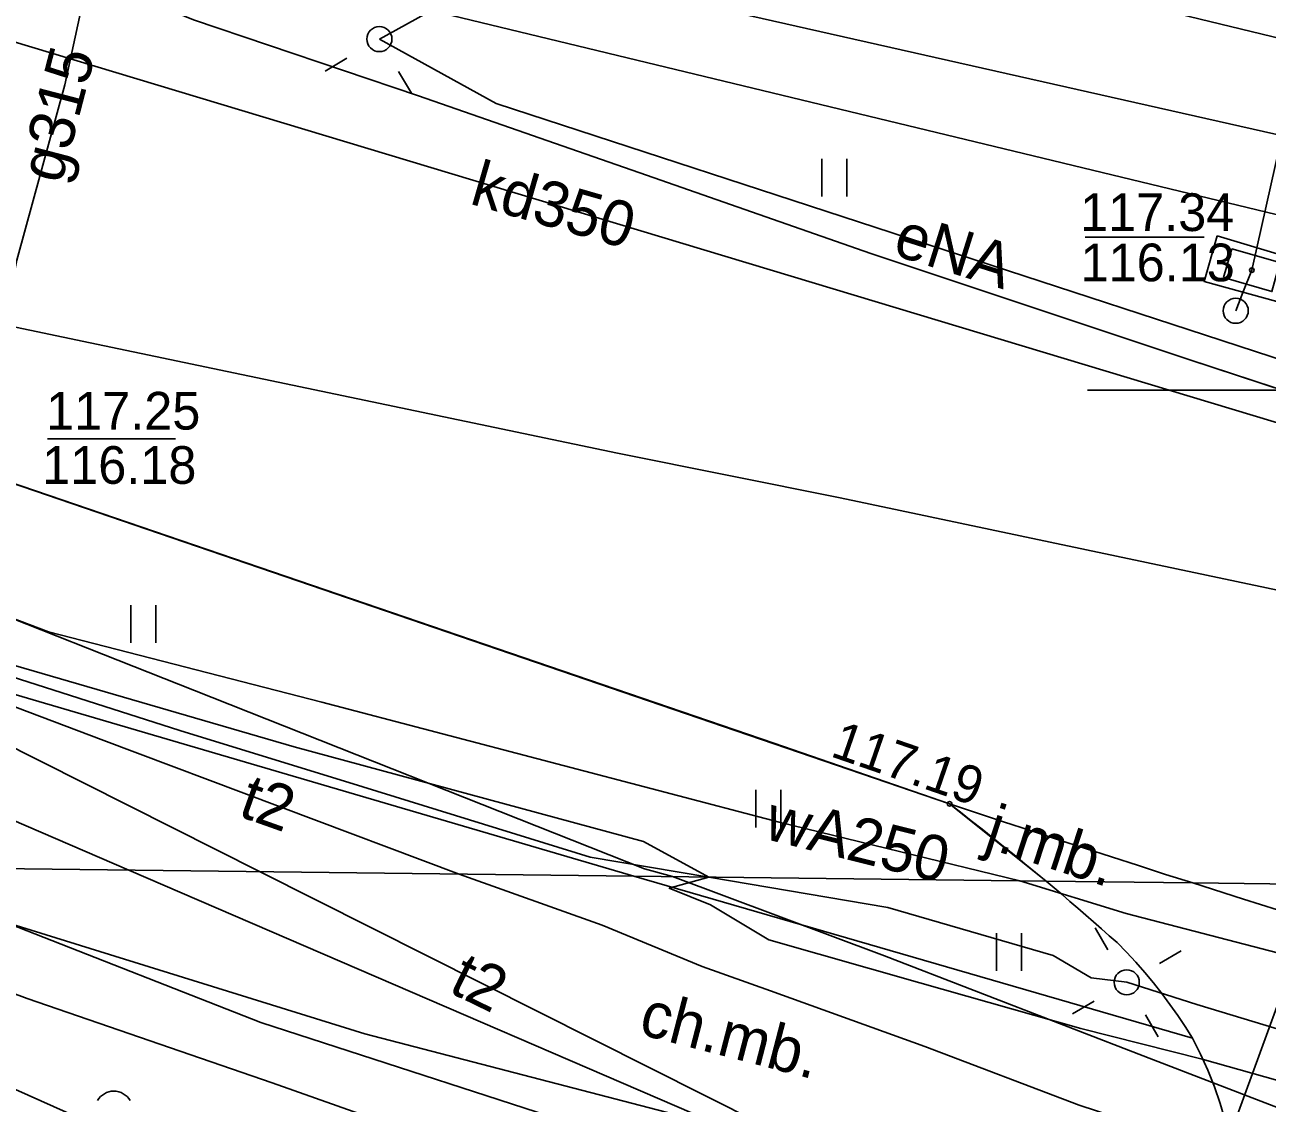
# Model space of a CAD drawing. Extents: x 6434771 to 6436222, y 5663454 to 5664782.
# Drawn here: x 6435573.87 to 6435598.58, y 5663685.82 to 5663707.27 of the extents above; entities that cross this region are included whole.
import ezdxf

# ---------------------------------------------------------------- set-up
doc = ezdxf.new("R2010")
doc.units = 0
for name, color, linetype in [('Warstwa 10', 7, 'Continuous'), ('Warstwa 11', 7, 'Continuous'), ('Warstwa 12', 7, 'Continuous'), ('Warstwa 13', 7, 'Continuous'), ('Warstwa 14', 7, 'Continuous'), ('Warstwa 2', 7, 'Continuous'), ('Warstwa 23', 7, 'Continuous'), ('Warstwa 25', 7, 'Continuous'), ('Warstwa 37', 7, 'Continuous'), ('Warstwa 4', 7, 'Continuous'), ('Warstwa 5', 7, 'Continuous'), ('Warstwa 6', 7, 'Continuous'), ('Warstwa 63', 7, 'Continuous'), ('Warstwa 7', 7, 'Continuous'), ('Warstwa 8', 7, 'Continuous'), ('Warstwa 9', 7, 'Continuous')]:
    doc.layers.add(name, color=color, linetype=linetype)

msp = doc.modelspace()

# ---------------------------------------------------------------- linework, layer by layer
at = {"layer": 'Warstwa 10'}
for points in [[(6435587.473, 5663690.314), (6435586.171, 5663691.02), (6435579.225, 5663692.908), (6435570.448, 5663695.457), (6435566.535, 5663696.635), (6435565.184, 5663697.082), (6435561.153, 5663698.73), (6435559.402, 5663699.522), (6435558.896, 5663699.07), (6435558.148, 5663699.509), (6435556.836, 5663699.956), (6435556.499, 5663701.091), (6435550.461, 5663703.607), (6435545.35, 5663705.875), (6435536.398, 5663709.906), (6435533.381, 5663711.258), (6435531.532, 5663709.638), (6435525.755, 5663712.427), (6435516.512, 5663716.864), (6435503.928, 5663722.874), (6435491.642, 5663729.15)], [(6435570.251, 5663690.522), (6435571.034, 5663690.252), (6435573.733, 5663689.32), (6435578.564, 5663687.424), (6435585.795, 5663685.075), (6435590.954, 5663683.362), (6435597.048, 5663681.405)]]:
    msp.add_lwpolyline(points, dxfattribs=at)
at = {"layer": 'Warstwa 11'}
msp.add_lwpolyline([(6435597.58, 5663703.07), (6435597.32, 5663702.16), (6435598.96, 5663701.71), (6435599.24, 5663702.57)], close=True, dxfattribs=at)
msp.add_arc((6435575.639, 5663685.681), 0.375, 30.1471, 149.8529, dxfattribs=at)
at = {"layer": 'Warstwa 12'}
for points in [[(6435276.296, 5663839.122), (6435282.733, 5663835.528), (6435283.155, 5663835.293), (6435283.578, 5663835.058), (6435339.95, 5663804.176), (6435373.154, 5663785.164), (6435373.6, 5663784.903), (6435374.09, 5663784.842), (6435381.569, 5663787.202), (6435381.966, 5663786.947), (6435382.363, 5663786.692), (6435416.468, 5663767.82), (6435452.468, 5663747.664), (6435497.181, 5663726.003), (6435502.116, 5663724.694), (6435541.028, 5663706.294), (6435541.516, 5663706.079), (6435555.51, 5663699.69), (6435571.692, 5663693.874), (6435578.552, 5663690.422)], [(6435490.42, 5663730.15), (6435500.39, 5663725.18), (6435509.58, 5663720.45), (6435510.69, 5663718.49), (6435524.73, 5663711.25), (6435526.79, 5663711.58), (6435552.4, 5663700.67), (6435552.856, 5663700.214), (6435553.47, 5663700.15), (6435575.94, 5663690.452)], [(6435500.276, 5663729.957), (6435501.42, 5663729.465), (6435510.021, 5663725.808), (6435518.895, 5663722.025), (6435524.713, 5663719.519), (6435527.728, 5663718.186), (6435533.756, 5663716.021), (6435542.116, 5663712.906), (6435545.736, 5663711.647), (6435552.335, 5663708.801), (6435560.867, 5663705.201), (6435566.797, 5663702.68), (6435568.089, 5663702.43), (6435575.171, 5663700.941), (6435585.658, 5663698.746), (6435590.084, 5663697.857), (6435599.16, 5663695.943), (6435601.73, 5663695.402), (6435603.682, 5663694.98)], [(6435495.394, 5663729.362), (6435501.979, 5663726.557), (6435508.779, 5663723.648), (6435511.938, 5663722.394), (6435518.623, 5663719.55), (6435519.2, 5663719.291), (6435519.728, 5663719.06), (6435527.291, 5663715.895), (6435534.192, 5663712.984), (6435540.017, 5663710.578), (6435549.947, 5663706.533), (6435556.707, 5663703.723), (6435557.454, 5663703.454), (6435557.886, 5663703.203), (6435559.118, 5663702.582), (6435566.284, 5663699.124), (6435573.573, 5663695.482), (6435574.339, 5663695.191), (6435579.779, 5663693.796), (6435588.874, 5663691.404), (6435593.659, 5663690.24)], [(6435587.473, 5663690.314), (6435585.112, 5663690.713), (6435580.593, 5663692.108), (6435576.949, 5663693.229), (6435570.918, 5663695.16), (6435568.633, 5663696.068), (6435562.555, 5663698.457), (6435561.19, 5663699.011), (6435551.288, 5663702.896), (6435546.214, 5663705.078), (6435538.371, 5663708.403), (6435535.816, 5663709.499), (6435532.174, 5663711.05), (6435528.653, 5663712.809), (6435522.662, 5663715.734), (6435516.629, 5663718.68), (6435512.884, 5663720.448), (6435511.788, 5663721.026), (6435512.053, 5663722.908), (6435511.336, 5663723.209), (6435504.536, 5663725.929), (6435502.592, 5663726.838), (6435498.957, 5663728.793)], [(6435579.336, 5663724.714), (6435578.797, 5663724.821), (6435578.71, 5663724.302), (6435578.014, 5663721.202), (6435577.347, 5663718.38), (6435575.918, 5663711.861), (6435574.664, 5663706.073), (6435573.711, 5663702.583), (6435572.473, 5663696.445), (6435570.636, 5663690.517)], [(6435597.95, 5663701.58), (6435598.09, 5663701.94), (6435598.27, 5663702.39), (6435598.37, 5663702.83), (6435600.97, 5663714.44)], [(6435544.629, 5663707.183), (6435545.493, 5663706.711), (6435547.953, 5663705.674), (6435557.683, 5663701.862), (6435567.517, 5663697.87), (6435577.241, 5663694.026), (6435586.194, 5663690.478), (6435586.748, 5663690.323)], [(6435544.629, 5663707.183), (6435545.408, 5663706.502), (6435550.075, 5663704.141), (6435557.279, 5663700.48), (6435561.153, 5663698.73), (6435565.731, 5663696.858), (6435570.146, 5663695.031), (6435575.385, 5663693.052), (6435582.509, 5663690.374)], [(6435580.921, 5663706.984), (6435583.246, 5663705.706), (6435599.643, 5663700.348), (6435602.861, 5663700.899), (6435609.945, 5663698.734), (6435611.151, 5663697.509), (6435613.247, 5663696.394), (6435631.62, 5663691.552), (6435634.729, 5663691.405), (6435638.014, 5663690.215), (6435640.364, 5663689.676)], [(6435566.497, 5663690.567), (6435568.791, 5663689.694), (6435572.453, 5663688.443), (6435573.913, 5663687.9), (6435578.786, 5663686.22), (6435586.768, 5663683.399), (6435588.498, 5663682.941), (6435597.245, 5663680.317), (6435598.553, 5663679.904), (6435599.53, 5663679.618)], [(6435566.497, 5663690.567), (6435568.791, 5663689.694), (6435572.453, 5663688.443), (6435573.913, 5663687.9), (6435578.786, 5663686.22), (6435586.768, 5663683.399), (6435588.498, 5663682.941), (6435597.245, 5663680.317), (6435598.553, 5663679.904), (6435599.53, 5663679.618)], [(6435575.94, 5663690.452), (6435591.03, 5663683.94), (6435592.86, 5663681.01), (6435621.4, 5663671.84), (6435631.3, 5663665.08), (6435674.111, 5663655.384)], [(6435578.552, 5663690.422), (6435595.142, 5663682.071), (6435601.341, 5663679.456), (6435610.24, 5663677.669), (6435610.739, 5663677.613), (6435611.208, 5663677.497), (6435621.073, 5663671.268), (6435630.982, 5663664.537), (6435631.461, 5663664.492), (6435631.97, 5663664.386), (6435648.339, 5663660.977), (6435668.983, 5663656.337), (6435674.109, 5663655.11)], [(6435674.159, 5663659.33), (6435612.62, 5663672.05), (6435598.59, 5663674.95), (6435564.96, 5663689.99), (6435564.46, 5663690.22)], [(6435609.758, 5663681.286), (6435607.958, 5663681.631), (6435604.786, 5663682.643), (6435603.234, 5663683.064), (6435599.675, 5663684.227), (6435596.537, 5663685.218), (6435594.839, 5663685.778), (6435591.766, 5663686.945), (6435588.697, 5663688.052), (6435587.342, 5663688.533), (6435585.354, 5663689.361), (6435582.509, 5663690.374)], [(6435587.473, 5663690.314), (6435586.684, 5663690.091), (6435587.508, 5663689.765), (6435588.664, 5663689.068), (6435591.669, 5663688.209), (6435594.87, 5663687.303), (6435597.285, 5663686.695), (6435601.493, 5663685.506), (6435608.184, 5663683.665), (6435608.223, 5663683.649), (6435608.186, 5663682.675)], [(6435609.758, 5663681.286), (6435608.254, 5663681.839), (6435604.895, 5663683.214), (6435602.008, 5663684.413), (6435600.84, 5663684.936), (6435596.318, 5663686.681), (6435590.968, 5663688.748), (6435586.748, 5663690.323)], [(6435587.473, 5663690.314), (6435591.031, 5663689.708), (6435594.319, 5663688.755), (6435595.078, 5663688.309), (6435595.783, 5663688.221), (6435597.174, 5663687.782), (6435599.868, 5663686.964), (6435602.52, 5663686.24), (6435607.284, 5663684.841), (6435609.19, 5663684.314), (6435612.156, 5663683.466), (6435612.862, 5663683.167), (6435614.29, 5663682.884), (6435617.455, 5663682.094), (6435618.744, 5663681.794), (6435620.423, 5663681.4), (6435622.577, 5663680.853), (6435628.877, 5663679.28), (6435634.922, 5663677.805), (6435644.346, 5663675.571), (6435648.846, 5663674.466), (6435649.496, 5663674.318), (6435650.909, 5663674.073), (6435654.977, 5663673.179)], [(6435593.211, 5663672.389), (6435593.515, 5663673.249), (6435594.288, 5663675.371), (6435595.117, 5663677.631), (6435596.509, 5663681.58), (6435597.827, 5663685.156), (6435599.532, 5663689.819), (6435599.822, 5663690.165)], [(6435593.659, 5663690.24), (6435595.768, 5663689.591), (6435599.47, 5663688.627), (6435602.068, 5663687.935), (6435607.981, 5663686.393), (6435613.28, 5663684.998), (6435620.571, 5663683.054), (6435621.524, 5663682.849), (6435621.858, 5663682.138)]]:
    msp.add_lwpolyline(points, dxfattribs=at)
at = {"layer": 'Warstwa 14'}
for p, q in [((6435597.323, 5663703.045), (6435594.954, 5663703.045)), ((6435574.321, 5663699.035), (6435576.866, 5663699.035))]:
    msp.add_line(p, q, dxfattribs=at)
msp.add_circle((6435598.271, 5663702.387), 0.045, dxfattribs=at)
at = {"layer": 'Warstwa 2'}
for centre in [(6435580.921, 5663706.984), (6435597.95, 5663701.58), (6435595.783, 5663688.221)]:
    msp.add_circle(centre, 0.25, dxfattribs=at)
at = {"layer": 'Warstwa 23'}
msp.add_lwpolyline([(6435580.921, 5663706.984), (6435609.53, 5663722.78), (6435618.16, 5663746.48), (6435627.003, 5663771.245), (6435668.832, 5663756.258), (6435675.302, 5663754.029)], dxfattribs=at)
at = {"layer": 'Warstwa 25'}
msp.add_circle((6435592.26, 5663691.77), 0.045, dxfattribs=at)
at = {"layer": 'Warstwa 37'}
msp.add_lwpolyline([(6435665.704, 5663689.37), (6435624.309, 5663699.314), (6435603.416, 5663704.041), (6435586.18, 5663707.93)], dxfattribs=at)
at = {"layer": 'Warstwa 4'}
for points in [[(6435580.275, 5663706.603), (6435579.845, 5663706.349)], [(6435581.302, 5663706.338), (6435581.556, 5663705.908)], [(6435595.407, 5663688.87), (6435595.156, 5663689.302)], [(6435596.432, 5663688.597), (6435596.864, 5663688.848)], [(6435595.134, 5663687.845), (6435594.702, 5663687.594)], [(6435596.159, 5663687.572), (6435596.41, 5663687.14)]]:
    msp.add_lwpolyline(points, dxfattribs=at)
msp.add_lwpolyline([(6435597.87, 5663702.81), (6435598.83, 5663702.54), (6435598.67, 5663701.96), (6435597.71, 5663702.24)], close=True, dxfattribs=at)
at = {"layer": 'Warstwa 5'}
for p, q in [((6435577.88, 5663708.54), (6435604.85, 5663702.02)), ((6435577.222, 5663707.37), (6435581.698, 5663705.853)), ((6435581.698, 5663705.853), (6435586.231, 5663704.278)), ((6435589.716, 5663703.855), (6435589.716, 5663704.605)), ((6435590.216, 5663703.855), (6435590.216, 5663704.605)), ((6435586.231, 5663704.278), (6435590.696, 5663702.716)), ((6435590.696, 5663702.716), (6435597.016, 5663700.613)), ((6435565.68, 5663700.87), (6435592.26, 5663691.77)), ((6435597.016, 5663700.613), (6435600.606, 5663699.433)), ((6435564.68, 5663696.59), (6435585.982, 5663690.332)), ((6435575.978, 5663694.976), (6435575.978, 5663695.726)), ((6435576.478, 5663694.976), (6435576.478, 5663695.726)), ((6435588.404, 5663691.302), (6435588.404, 5663692.052)), ((6435588.904, 5663691.302), (6435588.904, 5663692.052)), ((6435592.26, 5663691.77), (6435594.179, 5663690.232)), ((6435569.912, 5663690.526), (6435580.632, 5663687.196)), ((6435585.982, 5663690.332), (6435594.179, 5663690.232)), ((6435585.982, 5663690.332), (6435597.09, 5663687.11)), ((6435585.982, 5663690.332), (6435594.179, 5663690.232)), ((6435594.179, 5663690.232), (6435594.338, 5663690.099)), ((6435594.338, 5663690.099), (6435594.496, 5663689.965)), ((6435594.496, 5663689.965), (6435594.654, 5663689.83)), ((6435594.654, 5663689.83), (6435594.811, 5663689.695)), ((6435594.811, 5663689.695), (6435594.968, 5663689.559)), ((6435594.968, 5663689.559), (6435595.124, 5663689.423)), ((6435595.124, 5663689.423), (6435595.28, 5663689.286)), ((6435593.192, 5663688.451), (6435593.192, 5663689.201)), ((6435593.692, 5663688.451), (6435593.692, 5663689.201)), ((6435595.28, 5663689.286), (6435595.435, 5663689.148)), ((6435595.435, 5663689.148), (6435595.59, 5663689.01)), ((6435595.59, 5663689.01), (6435595.779, 5663688.818)), ((6435595.779, 5663688.818), (6435595.962, 5663688.621)), ((6435595.962, 5663688.621), (6435596.14, 5663688.418)), ((6435596.14, 5663688.418), (6435596.313, 5663688.211)), ((6435596.313, 5663688.211), (6435596.48, 5663687.999)), ((6435596.48, 5663687.999), (6435596.642, 5663687.783)), ((6435596.642, 5663687.783), (6435596.797, 5663687.563)), ((6435596.797, 5663687.563), (6435596.947, 5663687.339)), ((6435580.632, 5663687.196), (6435598.06, 5663682.67)), ((6435596.947, 5663687.339), (6435597.09, 5663687.11))]:
    msp.add_line(p, q, dxfattribs=at)
at = {"layer": 'Warstwa 6'}
for points in [[(6435592.26, 5663691.77), (6435588.763, 5663692.979), (6435565.676, 5663700.867), (6435554.16, 5663705.26), (6435554.69, 5663706.67), (6435536.46, 5663713.56), (6435493.73, 5663731.71), (6435491.83, 5663732.6), (6435483.3, 5663736.92), (6435474.78, 5663741.25), (6435471.29, 5663743.14), (6435458.36, 5663750), (6435430.67, 5663764.81), (6435413.07, 5663774.74), (6435404.99, 5663779.58), (6435398.517, 5663783.567), (6435394.415, 5663785.907)], [(6435600.91, 5663699.333), (6435597.016, 5663700.613), (6435590.696, 5663702.716), (6435586.231, 5663704.278), (6435581.698, 5663705.853), (6435577.222, 5663707.37), (6435576.655, 5663707.6), (6435572.625, 5663708.996), (6435570.277, 5663709.853), (6435566.514, 5663711.211), (6435563.253, 5663712.442), (6435559.236, 5663713.993), (6435555.333, 5663715.474), (6435552.284, 5663716.649), (6435551.3, 5663717.053), (6435549.951, 5663717.663), (6435546.034, 5663719.442), (6435542.279, 5663721.105), (6435537.921, 5663723.093), (6435519.37, 5663731.907)], [(6435592.26, 5663691.77), (6435592.476, 5663691.603), (6435592.692, 5663691.436), (6435592.907, 5663691.267), (6435593.121, 5663691.097), (6435593.334, 5663690.926), (6435593.547, 5663690.754), (6435593.758, 5663690.581), (6435593.969, 5663690.407), (6435594.179, 5663690.232)], [(6435592.26, 5663691.77), (6435592.796, 5663691.592), (6435593.333, 5663691.415), (6435593.869, 5663691.239), (6435594.406, 5663691.064), (6435594.943, 5663690.889), (6435595.481, 5663690.715), (6435596.018, 5663690.542), (6435596.556, 5663690.369), (6435597.094, 5663690.197)], [(6435594.179, 5663690.232), (6435594.338, 5663690.099), (6435594.496, 5663689.965), (6435594.654, 5663689.83), (6435594.811, 5663689.695), (6435594.968, 5663689.559), (6435595.124, 5663689.423), (6435595.28, 5663689.286), (6435595.435, 5663689.148), (6435595.59, 5663689.01)], [(6435597.094, 5663690.197), (6435598.105, 5663689.876), (6435599.117, 5663689.558), (6435600.129, 5663689.242), (6435601.143, 5663688.929), (6435602.157, 5663688.618), (6435603.171, 5663688.31), (6435604.187, 5663688.004), (6435605.203, 5663687.701), (6435606.22, 5663687.4)], [(6435595.59, 5663689.01), (6435595.779, 5663688.818), (6435595.962, 5663688.621), (6435596.14, 5663688.418), (6435596.313, 5663688.211), (6435596.48, 5663687.999), (6435596.642, 5663687.783), (6435596.797, 5663687.563), (6435596.947, 5663687.339), (6435597.09, 5663687.11)], [(6435597.09, 5663687.11), (6435597.251, 5663686.795), (6435597.396, 5663686.473), (6435597.526, 5663686.145), (6435597.64, 5663685.811), (6435597.739, 5663685.471), (6435597.821, 5663685.128), (6435597.887, 5663684.781), (6435597.937, 5663684.431), (6435597.97, 5663684.08)]]:
    msp.add_lwpolyline(points, dxfattribs=at)
msp.add_circle((6435598.271, 5663702.387), 0.045, dxfattribs=at)
at = {"layer": 'Warstwa 63'}
msp.add_line((6435605, 5663700), (6435595, 5663700), dxfattribs=at)
at = {"layer": 'Warstwa 7'}
for points in [[(6435512.73, 5663739.421), (6435512.981, 5663738.786), (6435520.487, 5663727.873), (6435526.996, 5663725.284), (6435563.446, 5663710.815), (6435571.916, 5663707.453), (6435604.561, 5663697.609), (6435615.705, 5663694.262), (6435631.101, 5663689.788)], [(6435520.91, 5663735.21), (6435546.61, 5663722.84), (6435552.97, 5663720.23), (6435559.5, 5663717.71), (6435569.82, 5663714.21), (6435585.82, 5663710.15), (6435600.75, 5663706.53), (6435602.12, 5663705.69), (6435603.02, 5663705.35), (6435603.51, 5663705.21), (6435604.01, 5663705.33), (6435604.24, 5663705.48), (6435604.74, 5663705.53), (6435623.41, 5663701.37), (6435624.13, 5663700.87), (6435624.42, 5663700.31), (6435624.74, 5663700.13), (6435625.23, 5663700.27), (6435625.75, 5663700.56), (6435626.23, 5663700.67), (6435626.81, 5663700.58), (6435636.27, 5663698.71), (6435666.81, 5663691.1)]]:
    msp.add_lwpolyline(points, dxfattribs=at)
at = {"layer": 'Warstwa 8'}
for p, q in [((6435577.88, 5663708.54), (6435604.85, 5663702.02)), ((6435577.222, 5663707.37), (6435581.698, 5663705.853)), ((6435581.698, 5663705.853), (6435586.231, 5663704.278)), ((6435586.231, 5663704.278), (6435590.696, 5663702.716)), ((6435590.696, 5663702.716), (6435597.016, 5663700.613)), ((6435597.016, 5663700.613), (6435600.91, 5663699.333)), ((6435571.931, 5663698.73), (6435588.763, 5663692.979)), ((6435588.763, 5663692.979), (6435592.26, 5663691.77)), ((6435592.26, 5663691.77), (6435592.796, 5663691.592)), ((6435592.26, 5663691.77), (6435592.796, 5663691.592)), ((6435592.26, 5663691.77), (6435592.476, 5663691.603)), ((6435592.476, 5663691.603), (6435592.692, 5663691.436)), ((6435592.692, 5663691.436), (6435592.907, 5663691.267)), ((6435592.796, 5663691.592), (6435593.333, 5663691.415)), ((6435592.796, 5663691.592), (6435593.333, 5663691.415)), ((6435593.333, 5663691.415), (6435593.869, 5663691.239)), ((6435593.333, 5663691.415), (6435593.869, 5663691.239)), ((6435592.907, 5663691.267), (6435593.121, 5663691.097)), ((6435593.869, 5663691.239), (6435594.406, 5663691.064)), ((6435593.869, 5663691.239), (6435594.406, 5663691.064)), ((6435593.121, 5663691.097), (6435593.334, 5663690.926)), ((6435593.334, 5663690.926), (6435593.547, 5663690.754)), ((6435594.406, 5663691.064), (6435594.943, 5663690.889)), ((6435594.406, 5663691.064), (6435594.943, 5663690.889)), ((6435594.943, 5663690.889), (6435595.481, 5663690.715)), ((6435594.943, 5663690.889), (6435595.481, 5663690.715)), ((6435593.547, 5663690.754), (6435593.758, 5663690.581)), ((6435595.481, 5663690.715), (6435596.018, 5663690.542)), ((6435595.481, 5663690.715), (6435596.018, 5663690.542)), ((6435593.758, 5663690.581), (6435593.969, 5663690.407)), ((6435593.969, 5663690.407), (6435594.179, 5663690.232)), ((6435596.018, 5663690.542), (6435596.556, 5663690.369)), ((6435596.018, 5663690.542), (6435596.556, 5663690.369)), ((6435594.179, 5663690.232), (6435597.094, 5663690.197)), ((6435594.179, 5663690.232), (6435594.338, 5663690.099)), ((6435594.179, 5663690.232), (6435597.094, 5663690.197)), ((6435596.556, 5663690.369), (6435597.094, 5663690.197)), ((6435596.556, 5663690.369), (6435597.094, 5663690.197)), ((6435597.094, 5663690.197), (6435598.105, 5663689.876)), ((6435597.094, 5663690.197), (6435637.46, 5663689.711)), ((6435597.094, 5663690.197), (6435598.105, 5663689.876)), ((6435597.094, 5663690.197), (6435637.46, 5663689.711)), ((6435594.338, 5663690.099), (6435594.496, 5663689.965)), ((6435594.496, 5663689.965), (6435594.654, 5663689.83)), ((6435594.654, 5663689.83), (6435594.811, 5663689.695)), ((6435594.811, 5663689.695), (6435594.968, 5663689.559)), ((6435598.105, 5663689.876), (6435599.117, 5663689.558)), ((6435598.105, 5663689.876), (6435599.117, 5663689.558)), ((6435594.968, 5663689.559), (6435595.124, 5663689.423)), ((6435595.124, 5663689.423), (6435595.28, 5663689.286)), ((6435595.28, 5663689.286), (6435595.435, 5663689.148)), ((6435595.435, 5663689.148), (6435595.59, 5663689.01)), ((6435595.59, 5663689.01), (6435595.779, 5663688.818)), ((6435595.779, 5663688.818), (6435595.962, 5663688.621)), ((6435595.962, 5663688.621), (6435596.14, 5663688.418)), ((6435596.14, 5663688.418), (6435596.313, 5663688.211)), ((6435596.313, 5663688.211), (6435596.48, 5663687.999)), ((6435596.48, 5663687.999), (6435596.642, 5663687.783)), ((6435596.642, 5663687.783), (6435596.797, 5663687.563)), ((6435596.797, 5663687.563), (6435596.947, 5663687.339)), ((6435596.947, 5663687.339), (6435597.09, 5663687.11)), ((6435597.09, 5663687.11), (6435597.251, 5663686.795)), ((6435597.251, 5663686.795), (6435597.396, 5663686.473)), ((6435597.396, 5663686.473), (6435597.526, 5663686.145)), ((6435597.526, 5663686.145), (6435597.64, 5663685.811))]:
    msp.add_line(p, q, dxfattribs=at)
at = {"layer": 'Warstwa 9'}
for p, q in [((6435564.674, 5663696.589), (6435585.982, 5663690.332)), ((6435569.912, 5663690.526), (6435585.982, 5663690.332)), ((6435569.912, 5663690.526), (6435580.632, 5663687.196)), ((6435569.912, 5663690.526), (6435585.982, 5663690.332)), ((6435585.982, 5663690.332), (6435597.09, 5663687.11)), ((6435580.632, 5663687.196), (6435598.06, 5663682.67)), ((6435597.09, 5663687.11), (6435597.251, 5663686.795)), ((6435597.251, 5663686.795), (6435597.396, 5663686.473)), ((6435597.396, 5663686.473), (6435597.526, 5663686.145)), ((6435597.526, 5663686.145), (6435597.64, 5663685.811))]:
    msp.add_line(p, q, dxfattribs=at)

# ---------------------------------------------------------------- texts
at = {"layer": 'Warstwa 13'}
for s, rotation, p in [('g315', 75.4356, (6435574.6, 5663704.087)), ('eNA', 342.5944, (6435591.1, 5663702.702)), ('t2', 340.4401, (6435578.087, 5663691.537)), ('wA250', 345.9576, (6435588.546, 5663691.083)), ('t2', 333.9714, (6435582.269, 5663688.04))]:
    msp.add_text(s, height=0.9, rotation=rotation, dxfattribs=at).set_placement(p)
at = {"layer": 'Warstwa 14'}
for s, p in [('116.13', (6435594.865, 5663702.166)), ('116.18', (6435574.214, 5663698.137))]:
    msp.add_text(s, height=0.75, dxfattribs=at).set_placement(p)
at = {"layer": 'Warstwa 25'}
msp.add_text('117.19', height=0.75, rotation=340.9271, dxfattribs=at).set_placement((6435589.867, 5663692.724))
at = {"layer": 'Warstwa 6'}
for s, p in [('117.34', (6435594.854, 5663703.166)), ('117.25', (6435574.293, 5663699.216))]:
    msp.add_text(s, height=0.75, dxfattribs=at).set_placement(p)
at = {"layer": 'Warstwa 7'}
msp.add_text('kd350', height=0.9, rotation=343.9065, dxfattribs=at).set_placement((6435582.691, 5663703.715))
at = {"layer": 'Warstwa 8'}
msp.add_text('j.mb.', height=0.9, rotation=341.9527, dxfattribs=at).set_placement((6435592.922, 5663690.917))
at = {"layer": 'Warstwa 9'}
msp.add_text('ch.mb.', height=0.9, rotation=345.442, dxfattribs=at).set_placement((6435586.051, 5663687.199))

doc.saveas('drawing.dxf')
